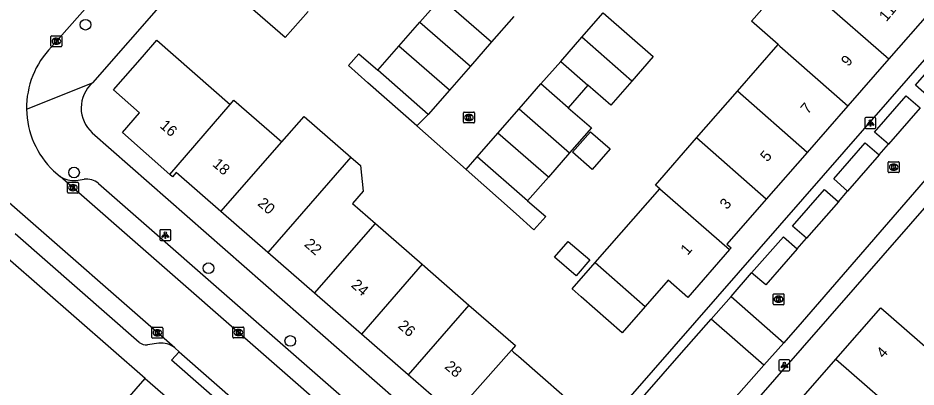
# Model space of a CAD drawing. Extents: x 158474 to 159560, y 388525 to 389605.
# Drawn here: x 158756.5 to 158838.9, y 388822.8 to 388856.6 of the extents above; entities that cross this region are included whole.
import ezdxf

# ---------------------------------------------------------------- set-up
doc = ezdxf.new("R2010")
doc.units = 0
for name, color, linetype in [('IMGEO_Boom', 7, 'Continuous'), ('IMGEO_Kolk', 7, 'Continuous'), ('IMGEO_Lichtpunt', 7, 'Continuous'), ('IMGEO_Pand', 7, 'Continuous'), ('IMGEO_Pand_nummerreeks', 7, 'Continuous'), ('IMGEO_Rijbaan_lokaal_open', 7, 'Continuous'), ('IMGEO_Voetpad_open', 7, 'Continuous')]:
    doc.layers.add(name, color=color, linetype=linetype)

msp = doc.modelspace()

# ---------------------------------------------------------------- linework, layer by layer
at = {"layer": 'IMGEO_Boom'}
for centre in [(158762.662, 388856.022), (158761.609, 388842.459), (158773.949, 388833.671), (158781.457, 388826.995)]:
    msp.add_circle(centre, 0.489, dxfattribs=at)
at = {"layer": 'IMGEO_Kolk'}
for p, q in [((158759.486, 388854.076), (158759.486, 388854.928)), ((158759.561, 388855.002), (158760.413, 388855.002)), ((158759.974, 388854.782), (158759.999, 388854.782)), ((158760.487, 388854.928), (158760.487, 388854.076)), ((158760.413, 388854.002), (158759.561, 388854.002)), ((158759.997, 388854.222), (158759.972, 388854.222)), ((158797.361, 388847.077), (158797.361, 388847.929)), ((158797.436, 388848.003), (158798.288, 388848.003)), ((158797.849, 388847.783), (158797.874, 388847.783)), ((158798.362, 388847.929), (158798.362, 388847.077)), ((158798.288, 388847.003), (158797.436, 388847.003)), ((158797.872, 388847.223), (158797.847, 388847.223)), ((158836.365, 388842.523), (158836.365, 388843.375)), ((158836.44, 388843.449), (158837.292, 388843.449)), ((158836.853, 388843.229), (158836.878, 388843.229)), ((158837.366, 388843.375), (158837.366, 388842.523)), ((158837.292, 388842.449), (158836.44, 388842.449)), ((158836.876, 388842.669), (158836.851, 388842.669)), ((158761.003, 388840.641), (158761.003, 388841.493)), ((158761.078, 388841.567), (158761.93, 388841.567)), ((158761.491, 388841.347), (158761.516, 388841.347)), ((158762.004, 388841.493), (158762.004, 388840.641)), ((158761.93, 388840.567), (158761.078, 388840.567)), ((158761.514, 388840.787), (158761.489, 388840.787)), ((158825.866, 388831.325), (158826.718, 388831.325)), ((158825.791, 388830.399), (158825.791, 388831.251)), ((158826.302, 388830.545), (158826.277, 388830.545)), ((158826.279, 388831.105), (158826.304, 388831.105)), ((158826.792, 388831.251), (158826.792, 388830.399)), ((158826.718, 388830.325), (158825.866, 388830.325)), ((158768.757, 388827.324), (158768.757, 388828.176)), ((158768.832, 388828.25), (158769.684, 388828.25)), ((158769.245, 388828.03), (158769.27, 388828.03)), ((158769.758, 388828.176), (158769.758, 388827.324)), ((158776.192, 388827.349), (158776.192, 388828.201)), ((158776.267, 388828.275), (158777.119, 388828.275)), ((158776.68, 388828.055), (158776.705, 388828.055)), ((158777.193, 388828.201), (158777.193, 388827.349)), ((158769.684, 388827.25), (158768.832, 388827.25)), ((158769.268, 388827.47), (158769.243, 388827.47)), ((158777.119, 388827.275), (158776.267, 388827.275)), ((158776.703, 388827.495), (158776.678, 388827.495))]:
    msp.add_line(p, q, dxfattribs=at)
for points in [[(158759.486, 388854.076), (158759.486, 388854.928)], [(158759.561, 388855.002), (158760.413, 388855.002)], [(158759.807, 388854.702), (158759.93, 388854.702), (158759.93, 388854.551), (158760.06, 388854.702), (158760.224, 388854.702), (158760.078, 388854.551), (158760.231, 388854.302), (158760.079, 388854.302), (158759.994, 388854.466), (158759.93, 388854.399), (158759.93, 388854.302), (158759.807, 388854.302), (158759.807, 388854.702)], [(158760.487, 388854.928), (158760.487, 388854.076)], [(158760.413, 388854.002), (158759.561, 388854.002)], [(158797.361, 388847.077), (158797.361, 388847.929)], [(158797.436, 388848.003), (158798.288, 388848.003)], [(158798.362, 388847.929), (158798.362, 388847.077)], [(158798.288, 388847.003), (158797.436, 388847.003)], [(158797.682, 388847.703), (158797.805, 388847.703), (158797.805, 388847.552), (158797.935, 388847.703), (158798.099, 388847.703), (158797.953, 388847.552), (158798.106, 388847.303), (158797.954, 388847.303), (158797.869, 388847.467), (158797.805, 388847.4), (158797.805, 388847.303), (158797.682, 388847.303), (158797.682, 388847.703)], [(158836.365, 388842.523), (158836.365, 388843.375)], [(158836.44, 388843.449), (158837.292, 388843.449)], [(158836.686, 388843.149), (158836.809, 388843.149), (158836.809, 388842.998), (158836.939, 388843.149), (158837.103, 388843.149), (158836.957, 388842.998), (158837.11, 388842.749), (158836.958, 388842.749), (158836.873, 388842.913), (158836.809, 388842.846), (158836.809, 388842.749), (158836.686, 388842.749), (158836.686, 388843.149)], [(158837.366, 388843.375), (158837.366, 388842.523)], [(158837.292, 388842.449), (158836.44, 388842.449)], [(158761.003, 388840.641), (158761.003, 388841.493)], [(158761.078, 388841.567), (158761.93, 388841.567)], [(158761.324, 388841.267), (158761.447, 388841.267), (158761.447, 388841.116), (158761.577, 388841.267), (158761.741, 388841.267), (158761.595, 388841.116), (158761.748, 388840.867), (158761.596, 388840.867), (158761.511, 388841.031), (158761.447, 388840.964), (158761.447, 388840.867), (158761.324, 388840.867), (158761.324, 388841.267)], [(158762.004, 388841.493), (158762.004, 388840.641)], [(158761.93, 388840.567), (158761.078, 388840.567)], [(158825.866, 388831.325), (158826.718, 388831.325)], [(158825.791, 388830.399), (158825.791, 388831.251)], [(158826.112, 388831.025), (158826.235, 388831.025), (158826.235, 388830.874), (158826.365, 388831.025), (158826.529, 388831.025), (158826.383, 388830.874), (158826.536, 388830.625), (158826.384, 388830.625), (158826.299, 388830.789), (158826.235, 388830.722), (158826.235, 388830.625), (158826.112, 388830.625), (158826.112, 388831.025)], [(158826.792, 388831.251), (158826.792, 388830.399)], [(158826.718, 388830.325), (158825.866, 388830.325)], [(158768.757, 388827.324), (158768.757, 388828.176)], [(158768.832, 388828.25), (158769.684, 388828.25)], [(158769.758, 388828.176), (158769.758, 388827.324)], [(158776.192, 388827.349), (158776.192, 388828.201)], [(158776.267, 388828.275), (158777.119, 388828.275)], [(158776.513, 388827.975), (158776.636, 388827.975), (158776.636, 388827.824), (158776.766, 388827.975), (158776.93, 388827.975), (158776.784, 388827.824), (158776.937, 388827.575), (158776.785, 388827.575), (158776.7, 388827.739), (158776.636, 388827.672), (158776.636, 388827.575), (158776.513, 388827.575), (158776.513, 388827.975)], [(158777.193, 388828.201), (158777.193, 388827.349)], [(158769.684, 388827.25), (158768.832, 388827.25)], [(158769.078, 388827.95), (158769.201, 388827.95), (158769.201, 388827.799), (158769.331, 388827.95), (158769.495, 388827.95), (158769.349, 388827.799), (158769.502, 388827.55), (158769.35, 388827.55), (158769.265, 388827.714), (158769.201, 388827.647), (158769.201, 388827.55), (158769.078, 388827.55), (158769.078, 388827.95)], [(158777.119, 388827.275), (158776.267, 388827.275)]]:
    msp.add_lwpolyline(points, dxfattribs=at)
for centre, start, end in [((158759.563, 388854.926), 91.55205, 178.44795), ((158759.563, 388854.926), 91.55205, 178.44795), ((158760.411, 388854.926), 1.55205, 88.44795), ((158760.411, 388854.926), 1.55205, 88.44795), ((158759.563, 388854.078), 181.55205, 268.44795), ((158759.563, 388854.078), 181.55205, 268.44795), ((158760.411, 388854.078), 271.55205, 358.44795), ((158760.411, 388854.078), 271.55205, 358.44795), ((158797.438, 388847.927), 91.55205, 178.44795), ((158797.438, 388847.927), 91.55205, 178.44795), ((158798.286, 388847.927), 1.55205, 88.44795), ((158798.286, 388847.927), 1.55205, 88.44795), ((158797.438, 388847.079), 181.55205, 268.44795), ((158797.438, 388847.079), 181.55205, 268.44795), ((158798.286, 388847.079), 271.55205, 358.44795), ((158798.286, 388847.079), 271.55205, 358.44795), ((158836.442, 388843.373), 91.55205, 178.44795), ((158836.442, 388843.373), 91.55205, 178.44795), ((158837.29, 388843.373), 1.55205, 88.44795), ((158837.29, 388843.373), 1.55205, 88.44795), ((158836.442, 388842.525), 181.55205, 268.44795), ((158836.442, 388842.525), 181.55205, 268.44795), ((158837.29, 388842.525), 271.55205, 358.44795), ((158837.29, 388842.525), 271.55205, 358.44795), ((158761.08, 388841.491), 91.55205, 178.44795), ((158761.08, 388841.491), 91.55205, 178.44795), ((158761.928, 388841.491), 1.55205, 88.44795), ((158761.928, 388841.491), 1.55205, 88.44795), ((158761.08, 388840.643), 181.55205, 268.44795), ((158761.08, 388840.643), 181.55205, 268.44795), ((158761.928, 388840.643), 271.55205, 358.44795), ((158761.928, 388840.643), 271.55205, 358.44795), ((158825.868, 388831.249), 91.55205, 178.44795), ((158825.868, 388831.249), 91.55205, 178.44795), ((158826.716, 388831.249), 1.55205, 88.44795), ((158826.716, 388831.249), 1.55205, 88.44795), ((158825.868, 388830.401), 181.55205, 268.44795), ((158825.868, 388830.401), 181.55205, 268.44795), ((158826.716, 388830.401), 271.55205, 358.44795), ((158826.716, 388830.401), 271.55205, 358.44795), ((158768.834, 388828.174), 91.55205, 178.44795), ((158768.834, 388828.174), 91.55205, 178.44795), ((158769.682, 388828.174), 1.55205, 88.44795), ((158769.682, 388828.174), 1.55205, 88.44795), ((158776.269, 388828.199), 91.55205, 178.44795), ((158776.269, 388828.199), 91.55205, 178.44795), ((158777.117, 388828.199), 1.55205, 88.44795), ((158777.117, 388828.199), 1.55205, 88.44795), ((158768.834, 388827.326), 181.55205, 268.44795), ((158768.834, 388827.326), 181.55205, 268.44795), ((158769.682, 388827.326), 271.55205, 358.44795), ((158769.682, 388827.326), 271.55205, 358.44795), ((158776.269, 388827.351), 181.55205, 268.44795), ((158776.269, 388827.351), 181.55205, 268.44795), ((158777.117, 388827.351), 271.55205, 358.44795), ((158777.117, 388827.351), 271.55205, 358.44795)]:
    msp.add_arc(centre, 0.0765, start, end, dxfattribs=at)
for centre, major_axis, ratio, start_param, end_param in [((158759.973, 388854.502), (-0.387, 0.002), 0.722429, 4.712389, 7.853982), ((158759.998, 388854.502), (-0.39, 0.002), 0.717154, 1.570796, 4.712389), ((158797.848, 388847.503), (-0.387, 0.002), 0.722429, 4.712389, 7.853982), ((158797.873, 388847.503), (-0.39, 0.002), 0.717154, 1.570796, 4.712389), ((158836.852, 388842.949), (-0.387, 0.002), 0.722429, 4.712389, 7.853982), ((158836.877, 388842.949), (-0.39, 0.002), 0.717154, 1.570796, 4.712389), ((158761.49, 388841.067), (-0.387, 0.002), 0.722429, 4.712389, 7.853982), ((158761.515, 388841.067), (-0.39, 0.002), 0.717154, 1.570796, 4.712389), ((158826.278, 388830.825), (-0.387, 0.002), 0.722429, 4.712389, 7.853982), ((158826.303, 388830.825), (-0.39, 0.002), 0.717154, 1.570796, 4.712389), ((158769.244, 388827.75), (-0.387, 0.002), 0.722429, 4.712389, 7.853982), ((158769.269, 388827.75), (-0.39, 0.002), 0.717154, 1.570796, 4.712389), ((158776.679, 388827.775), (-0.387, 0.002), 0.722429, 4.712389, 7.853982), ((158776.704, 388827.775), (-0.39, 0.002), 0.717154, 1.570796, 4.712389)]:
    msp.add_ellipse(centre, major_axis=major_axis, ratio=ratio, start_param=start_param, end_param=end_param, dxfattribs=at)
at = {"layer": 'IMGEO_Lichtpunt'}
for p, q in [((158834.227, 388847.407), (158834.227, 388846.6)), ((158834.227, 388847.407), (158834.227, 388846.6)), ((158835.129, 388847.502), (158834.321, 388847.502)), ((158835.129, 388847.502), (158834.321, 388847.502)), ((158835.223, 388846.6), (158835.223, 388847.407)), ((158835.223, 388846.6), (158835.223, 388847.407)), ((158834.321, 388846.506), (158835.129, 388846.506)), ((158834.321, 388846.506), (158835.129, 388846.506)), ((158769.487, 388837.114), (158769.487, 388836.307)), ((158769.487, 388837.114), (158769.487, 388836.307)), ((158770.389, 388837.209), (158769.581, 388837.209)), ((158770.389, 388837.209), (158769.581, 388837.209)), ((158770.483, 388836.307), (158770.483, 388837.114)), ((158770.483, 388836.307), (158770.483, 388837.114)), ((158769.581, 388836.213), (158770.389, 388836.213)), ((158769.581, 388836.213), (158770.389, 388836.213)), ((158826.33, 388825.161), (158826.33, 388824.354)), ((158826.33, 388825.161), (158826.33, 388824.354)), ((158827.232, 388825.256), (158826.424, 388825.256)), ((158827.232, 388825.256), (158826.424, 388825.256)), ((158827.326, 388824.354), (158827.326, 388825.161)), ((158827.326, 388824.354), (158827.326, 388825.161)), ((158826.424, 388824.26), (158827.232, 388824.26)), ((158826.424, 388824.26), (158827.232, 388824.26))]:
    msp.add_line(p, q, dxfattribs=at)
for points in [[(158834.601, 388847.071), (158834.64, 388847.043), (158834.452, 388846.781), (158834.414, 388846.808), (158834.601, 388847.071)], [(158834.703, 388847.023), (158834.75, 388847.023), (158834.75, 388846.701), (158834.703, 388846.701), (158834.703, 388847.023)], [(158834.813, 388847.043), (158834.851, 388847.07), (158835.038, 388846.808), (158834.999, 388846.78), (158834.813, 388847.043)], [(158769.861, 388836.778), (158769.9, 388836.75), (158769.712, 388836.488), (158769.674, 388836.515), (158769.861, 388836.778)], [(158769.963, 388836.73), (158770.01, 388836.73), (158770.01, 388836.408), (158769.963, 388836.408), (158769.963, 388836.73)], [(158770.073, 388836.75), (158770.111, 388836.777), (158770.298, 388836.515), (158770.259, 388836.487), (158770.073, 388836.75)], [(158826.704, 388824.825), (158826.743, 388824.797), (158826.555, 388824.535), (158826.517, 388824.562), (158826.704, 388824.825)], [(158826.806, 388824.777), (158826.853, 388824.777), (158826.853, 388824.455), (158826.806, 388824.455), (158826.806, 388824.777)], [(158826.916, 388824.797), (158826.954, 388824.824), (158827.141, 388824.562), (158827.102, 388824.534), (158826.916, 388824.797)]]:
    msp.add_lwpolyline(points, dxfattribs=at)
for centre in [(158834.726, 388847.205), (158769.986, 388836.912), (158826.829, 388824.959)]:
    msp.add_circle(centre, 0.0994, dxfattribs=at)
for centre, start, end in [((158834.321, 388847.407), 90, 180), ((158834.321, 388847.407), 90, 180), ((158835.129, 388847.407), 0, 90), ((158835.129, 388847.407), 0, 90), ((158834.321, 388846.6), 180, 270), ((158834.321, 388846.6), 180, 270), ((158835.129, 388846.6), 270, 0), ((158835.129, 388846.6), 270, 360), ((158769.581, 388837.114), 90, 180), ((158769.581, 388837.114), 90, 180), ((158770.389, 388837.114), 0, 90), ((158770.389, 388837.114), 0, 90), ((158769.581, 388836.307), 180, 270), ((158769.581, 388836.307), 180, 270), ((158770.389, 388836.307), 270, 0), ((158770.389, 388836.307), 270, 360), ((158826.424, 388825.161), 90, 180), ((158826.424, 388825.161), 90, 180), ((158827.232, 388825.161), 0, 90), ((158827.232, 388825.161), 0, 90), ((158826.424, 388824.354), 180, 270), ((158826.424, 388824.354), 180, 270), ((158827.232, 388824.354), 270, 0), ((158827.232, 388824.354), 270, 360)]:
    msp.add_arc(centre, 0.0946, start, end, dxfattribs=at)
at = {"layer": 'IMGEO_Pand'}
for points in [[(158783.101, 388857.244), (158780.998, 388854.843), (158776.413, 388858.86), (158778.517, 388861.261)], [(158826.262, 388854.201), (158823.814, 388856.35), (158827.567, 388860.634), (158830.013, 388858.491)], [(158793.361, 388856.252), (158795.318, 388858.486)], [(158795.318, 388858.486), (158799.95, 388854.437)], [(158830.013, 388858.491), (158836.414, 388852.883)], [(158808.242, 388854.876), (158810.195, 388857.109)], [(158810.195, 388857.109), (158814.79, 388853.092), (158812.827, 388850.847)], [(158840.167, 388857.175), (158836.414, 388852.883)], [(158791.432, 388854.05), (158793.361, 388856.252)], [(158793.361, 388856.252), (158797.993, 388852.204)], [(158801.994, 388856.77), (158799.95, 388854.437)], [(158770.409, 388842.267), (158766.05, 388846.119), (158767.615, 388847.924), (158765.221, 388850.039), (158767.878, 388853.084), (158769.195, 388854.599), (158775.948, 388848.714)], [(158799.95, 388854.437), (158797.993, 388852.204)], [(158806.291, 388852.645), (158808.242, 388854.876)], [(158812.827, 388850.847), (158808.242, 388854.876)], [(158789.493, 388851.837), (158791.432, 388854.05)], [(158796.065, 388850.002), (158791.432, 388854.05)], [(158822.516, 388849.917), (158826.262, 388854.201)], [(158826.262, 388854.201), (158826.421, 388854.062), (158832.658, 388848.588)], [(158836.414, 388852.883), (158832.658, 388848.588)], [(158797.993, 388852.204), (158796.065, 388850.002)], [(158804.473, 388850.597), (158806.291, 388852.645)], [(158806.291, 388852.645), (158808.788, 388850.462)], [(158794.12, 388847.783), (158789.493, 388851.837)], [(158802.468, 388848.304), (158804.473, 388850.597)], [(158806.982, 388848.403), (158804.473, 388850.597)], [(158808.788, 388850.462), (158806.982, 388848.403)], [(158812.827, 388850.847), (158810.886, 388848.628), (158808.788, 388850.462)], [(158796.065, 388850.002), (158794.12, 388847.783)], [(158818.765, 388845.628), (158822.516, 388849.917)], [(158828.908, 388844.3), (158822.516, 388849.917)], [(158770.409, 388842.267), (158775.948, 388848.714)], [(158775.948, 388848.714), (158776.286, 388849.102), (158780.682, 388845.271)], [(158832.658, 388848.588), (158828.908, 388844.3)], [(158800.522, 388846.079), (158802.468, 388848.304)], [(158802.468, 388848.304), (158807.105, 388844.261)], [(158806.982, 388848.403), (158809.104, 388846.547), (158807.105, 388844.261)], [(158780.682, 388845.271), (158782.726, 388847.611), (158787.022, 388843.859)], [(158810.834, 388844.618), (158809.182, 388842.729), (158807.373, 388844.312), (158809.025, 388846.201), (158810.834, 388844.618)], [(158798.613, 388843.896), (158800.522, 388846.079)], [(158805.155, 388842.031), (158800.522, 388846.079)], [(158815.378, 388840.968), (158814.987, 388841.307), (158818.765, 388845.628)], [(158825.157, 388840.01), (158818.765, 388845.628)], [(158775.096, 388838.867), (158780.682, 388845.271)], [(158787.022, 388843.859), (158784.983, 388841.524), (158779.392, 388835.123)], [(158787.022, 388843.859), (158787.901, 388843.091), (158788.154, 388840.739), (158787.173, 388839.616), (158789.278, 388837.781)], [(158803.244, 388839.846), (158798.613, 388843.896)], [(158807.105, 388844.261), (158805.155, 388842.031)], [(158828.908, 388844.3), (158825.157, 388840.01)], [(158775.096, 388838.867), (158770.987, 388842.448), (158770.648, 388842.059), (158770.409, 388842.267)], [(158805.155, 388842.031), (158803.244, 388839.846)], [(158809.446, 388834.184), (158815.378, 388840.968)], [(158815.378, 388840.968), (158821.798, 388835.391)], [(158825.157, 388840.01), (158821.55, 388835.885), (158821.936, 388835.548), (158821.798, 388835.391)], [(158779.392, 388835.123), (158775.096, 388838.867)], [(158783.692, 388831.376), (158789.278, 388837.781)], [(158789.278, 388837.781), (158793.572, 388834.038)], [(158808.963, 388834.432), (158807.713, 388832.976), (158805.727, 388834.68), (158806.977, 388836.137), (158808.963, 388834.432)], [(158821.798, 388835.391), (158817.955, 388830.996), (158816.155, 388832.57), (158814.048, 388830.16)], [(158768.141, 388823.539), (158755.525, 388834.58)], [(158783.692, 388831.376), (158779.392, 388835.123)], [(158793.572, 388834.038), (158787.992, 388827.629)], [(158793.572, 388834.038), (158797.867, 388830.296)], [(158814.048, 388830.16), (158811.941, 388827.751), (158808.177, 388831.042), (158807.339, 388831.775), (158809.446, 388834.184)], [(158809.446, 388834.184), (158814.048, 388830.16)], [(158787.992, 388827.629), (158783.692, 388831.376)], [(158797.867, 388830.296), (158792.287, 388823.886)], [(158797.867, 388830.296), (158802.148, 388826.565), (158801.77, 388826.139)], [(158831.565, 388825.337), (158835.679, 388830.043), (158840.205, 388826.087), (158842.022, 388828.165)], [(158792.287, 388823.886), (158787.992, 388827.629)], [(158801.77, 388826.139), (158801.958, 388825.976), (158802.404, 388825.587), (158808.64, 388820.153), (158804.648, 388815.563), (158802.238, 388817.653), (158800.671, 388815.857), (158796.137, 388819.787), (158796.506, 388820.209)], [(158801.77, 388826.139), (158796.506, 388820.209)], [(158830.153, 388814.603), (158832.033, 388816.754), (158827.515, 388820.703), (158831.565, 388825.337)], [(158831.565, 388825.337), (158838.489, 388819.275)], [(158796.506, 388820.209), (158792.287, 388823.886)], [(158746.441, 388798.69), (158746.61, 388798.883), (158768.141, 388823.539)]]:
    msp.add_lwpolyline(points, dxfattribs=at)
at = {"layer": 'IMGEO_Rijbaan_lokaal_open'}
for points in [[(158872.076, 388879.123), (158828.466, 388828.744), (158826.774, 388826.832)], [(158763.786, 388858.832), (158759.531, 388853.985)], [(158794.12, 388847.783), (158793.071, 388846.733)], [(158839.302, 388848.39), (158836.39, 388845.053)], [(158797.598, 388842.734), (158793.071, 388846.733)], [(158835.537, 388844.076), (158836.39, 388845.053)], [(158797.598, 388842.734), (158798.613, 388843.896)], [(158835.537, 388844.076), (158832.636, 388840.752)], [(158759.734, 388842.616), (158760.339, 388842.098)], [(158795.971, 388810.903), (158760.339, 388842.098)], [(158831.781, 388839.771), (158832.636, 388840.752)], [(158770.849, 388826.358), (158755.415, 388839.873)], [(158831.781, 388839.771), (158828.865, 388836.429)], [(158828.009, 388835.449), (158828.865, 388836.429)], [(158828.009, 388835.449), (158825.132, 388832.152), (158823.82, 388833.242)], [(158821.929, 388831.081), (158823.82, 388833.242)], [(158820.104, 388828.995), (158821.929, 388831.081)], [(158821.929, 388831.081), (158826.774, 388826.832)], [(158803.922, 388810.501), (158817.392, 388825.895), (158820.104, 388828.995)], [(158824.946, 388824.766), (158820.104, 388828.995)], [(158771.252, 388826.005), (158770.849, 388826.358)], [(158826.774, 388826.832), (158824.946, 388824.766)], [(158771.252, 388826.005), (158782.389, 388816.244)], [(158824.946, 388824.766), (158822.181, 388821.641), (158808.612, 388806.31)]]:
    msp.add_lwpolyline(points, dxfattribs=at)
for centre, radius, start, end in [((158765.225, 388848.399), 7.977, 135.55181, 181.01451), ((158765.224, 388848.401), 7.976, 181.02793, 226.49692)]:
    msp.add_arc(centre, radius, start, end, dxfattribs=at)
at = {"layer": 'IMGEO_Voetpad_open'}
for points in [[(158792.495, 388884.015), (158770.012, 388858.352), (158763.289, 388850.678)], [(158823.415, 388820.545), (158870.82, 388874.821), (158878.222, 388883.296)], [(158801.652, 388812.449), (158804.894, 388812.957), (158816.712, 388826.499), (158846.015, 388860.076)], [(158840.145, 388849.356), (158838.861, 388850.475), (158841.77, 388853.811), (158843.055, 388852.691)], [(158793.071, 388846.733), (158788.586, 388850.695), (158786.807, 388852.267), (158787.765, 388853.351), (158789.493, 388851.837)], [(158757.25, 388848.258), (158763.289, 388850.678)], [(158836.39, 388845.053), (158835.108, 388846.171), (158838.019, 388849.509), (158839.302, 388848.39)], [(158763.278, 388846.106), (158801.652, 388812.449)], [(158832.636, 388840.752), (158831.356, 388841.868), (158834.256, 388845.193), (158835.537, 388844.076)], [(158803.244, 388839.846), (158804.926, 388838.405), (158803.811, 388837.19), (158802.208, 388838.662), (158797.598, 388842.734)], [(158761.789, 388841.737), (158762.528, 388841.84)], [(158763.843, 388841.448), (158795.249, 388813.963)], [(158828.865, 388836.429), (158827.586, 388837.544), (158830.501, 388840.887), (158831.781, 388839.771)], [(158767.6, 388826.87), (158756.199, 388836.828)], [(158823.82, 388833.242), (158826.731, 388836.563), (158828.009, 388835.449)], [(158769.381, 388826.792), (158768.356, 388826.646)], [(158782.389, 388816.244), (158782.06, 388815.868), (158781.704, 388815.462), (158770.567, 388825.223), (158771.252, 388826.005)], [(158768.141, 388823.539), (158772.286, 388819.929)]]:
    msp.add_lwpolyline(points, dxfattribs=at)
for centre, radius, start, end in [((158765.322, 388848.387), 3.063, 131.58191, 228.14239), ((158761.512, 388843.718), 2, 234.08367, 277.95544), ((158762.756, 388840.204), 1.652, 48.86618, 97.9353), ((158768.224, 388827.589), 0.952, 229.03979, 277.95148), ((158769.606, 388824.853), 1.952, 50.44446, 96.61593)]:
    msp.add_arc(centre, radius, start, end, dxfattribs=at)

# ---------------------------------------------------------------- texts
at = {"layer": 'IMGEO_Pand_nummerreeks'}
for s, rotation, p in [('11', 49.68313, (158836.185, 388856.239)), ('9', 49.68117, (158832.695, 388852.127)), ('7', 49.68117, (158828.982, 388847.751)), ('16', 318.92466, (158769.415, 388846.649)), ('5', 49.68313, (158825.268, 388843.375)), ('18', 318.93039, (158774.254, 388843.116)), ('20', 318.93039, (158778.389, 388839.513)), ('3', 49.68117, (158821.555, 388838.999)), ('22', 318.93039, (158782.682, 388835.77)), ('1', 48.82746, (158817.943, 388834.809)), ('24', 318.93039, (158786.982, 388832.023)), ('26', 318.93039, (158791.279, 388828.278)), ('4', 48.84362, (158835.926, 388825.342)), ('28', 318.92466, (158795.565, 388824.544))]:
    msp.add_text(s, height=1, rotation=rotation, dxfattribs=at).set_placement(p)

doc.saveas('drawing.dxf')
